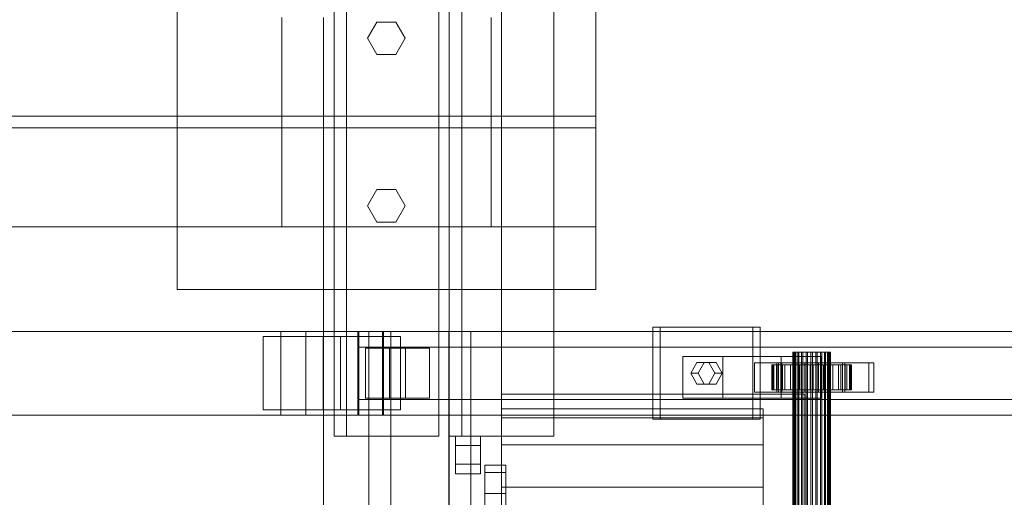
# Model space of a CAD drawing. Header units: millimetres. Extents: x -2233 to 65662, y -50530 to 6847.
# Tile 399 of 656: x 15778 to 16249, y -17629 to -17401. Entities that reach past the tile are written whole.
import ezdxf

# ---------------------------------------------------------------- set-up
doc = ezdxf.new("R2010")
doc.units = ezdxf.units.MM
doc.layers.add('superior_C02', color=7, linetype='Continuous', lineweight=0)
doc.layers.add('superior_mezcladora', color=7, linetype='Continuous', lineweight=0)

msp = doc.modelspace()

# ---------------------------------------------------------------- linework, layer by layer
at = {"layer": 'superior_C02'}
for p, q in [((15902.908, -17550), (15333.806, -17550)), ((15345.728, -17550), (15914.83, -17550)), ((15940.153, -17550), (15357.936, -17550)), ((15369.286, -17550), (15951.502, -17550)), ((15902.908, -17550), (15914.83, -17550)), ((15902.908, -17590), (15902.908, -17550)), ((17048.368, -17550), (15902.908, -17550)), ((15914.83, -17550), (15914.83, -17590)), ((15914.83, -17550), (17060.29, -17550)), ((15939.698, -17550), (15951.957, -17550)), ((15939.698, -17590), (15939.698, -17550)), ((17104.829, -17550), (15939.698, -17550)), ((15940.153, -17550), (15940.153, -17590)), ((15951.502, -17550), (15940.153, -17550)), ((15983.254, -17550), (15945.072, -17550)), ((15945.072, -17550), (15945.072, -18450)), ((15955.504, -17550), (15945.072, -17550)), ((15951.502, -17590), (15951.502, -17550)), ((15951.957, -17550), (15951.957, -17590)), ((15951.957, -17550), (17117.088, -17550)), ((15955.504, -18450), (15955.504, -17550)), ((15955.504, -17550), (15993.686, -17550)), ((15983.254, -18450), (15983.254, -17550)), ((15983.254, -17550), (15993.686, -17550)), ((15993.686, -17550), (15993.686, -18450)), ((16128.412, -17548), (16080.684, -17548)), ((16080.684, -17548), (16080.684, -17592)), ((16084.261, -17548), (16080.684, -17548)), ((16084.261, -17592), (16084.261, -17548)), ((16084.261, -17548), (16131.988, -17548)), ((16128.412, -17592), (16128.412, -17548)), ((16128.412, -17548), (16131.988, -17548)), ((16131.988, -17548), (16131.988, -17592)), ((15923.187, -17552.5), (15894.551, -17552.5)), ((15894.551, -17552.5), (15894.551, -17587.5)), ((15931.509, -17552.5), (15894.551, -17552.5)), ((15923.187, -17587.5), (15923.187, -17552.5)), ((15923.187, -17552.5), (15960.146, -17552.5)), ((15931.509, -17587.5), (15931.509, -17552.5)), ((15931.509, -17552.5), (15960.146, -17552.5)), ((15960.146, -17552.5), (15960.146, -17587.5)), ((15939.909, -17557.5), (15951.746, -17557.5)), ((15939.909, -17582.5), (15939.909, -17557.5)), ((17048.41, -17557.5), (15939.909, -17557.5)), ((15962.526, -17558), (15943.435, -17558)), ((15943.435, -17558), (15943.435, -17582)), ((15954.916, -17558), (15943.435, -17558)), ((15951.746, -17557.5), (15951.746, -17582.5)), ((15951.746, -17557.5), (17060.248, -17557.5)), ((15954.916, -17582), (15954.916, -17558)), ((15954.916, -17558), (15974.007, -17558)), ((15962.526, -17582), (15962.526, -17558)), ((15962.526, -17558), (15974.007, -17558)), ((15974.007, -17558), (15974.007, -17582)), ((16147.8, -17560), (16147.588, -17560)), ((16147.588, -17560), (16147.99, -17560)), ((16147.588, -18440), (16147.588, -17560)), ((16148.609, -17560), (16147.8, -17560)), ((16147.8, -18440), (16147.8, -17560)), ((16147.99, -17560), (16148.977, -17560)), ((16147.99, -18440), (16147.99, -17560)), ((16149.962, -17560), (16148.609, -17560)), ((16148.609, -18440), (16148.609, -17560)), ((16148.977, -17560), (16150.482, -17560)), ((16148.977, -18440), (16148.977, -17560)), ((16151.766, -17560), (16149.962, -17560)), ((16149.962, -18440), (16149.962, -17560)), ((16150.482, -17560), (16152.403, -17560)), ((16150.482, -18440), (16150.482, -17560)), ((16153.898, -17560), (16151.766, -17560)), ((16151.766, -18440), (16151.766, -17560)), ((16152.403, -17560), (16154.608, -17560)), ((16152.403, -18440), (16152.403, -17560)), ((16156.213, -17560), (16153.898, -17560)), ((16153.898, -18440), (16153.898, -17560)), ((16154.608, -17560), (16156.948, -17560)), ((16154.608, -18440), (16154.608, -17560)), ((16158.553, -17560), (16156.213, -17560)), ((16156.213, -18440), (16156.213, -17560)), ((16156.948, -17560), (16159.263, -17560)), ((16156.948, -18440), (16156.948, -17560)), ((16160.759, -17560), (16158.553, -17560)), ((16158.553, -18440), (16158.553, -17560)), ((16159.263, -17560), (16161.395, -17560)), ((16159.263, -18440), (16159.263, -17560)), ((16162.68, -17560), (16160.759, -17560)), ((16160.759, -18440), (16160.759, -17560)), ((16161.395, -17560), (16163.199, -17560)), ((16161.395, -18440), (16161.395, -17560)), ((16164.185, -17560), (16162.68, -17560)), ((16162.68, -18440), (16162.68, -17560)), ((16163.199, -17560), (16164.552, -17560)), ((16163.199, -18440), (16163.199, -17560)), ((16165.172, -17560), (16164.185, -17560)), ((16164.185, -18440), (16164.185, -17560)), ((16164.552, -17560), (16165.362, -17560)), ((16164.552, -18440), (16164.552, -17560)), ((16165.573, -17560), (16165.172, -17560)), ((16165.172, -17560), (16165.172, -18440)), ((16165.362, -17560), (16165.573, -17560)), ((16165.362, -18440), (16165.362, -17560)), ((16165.573, -18440), (16165.573, -17560)), ((16114.094, -17562), (16095.003, -17562)), ((16095.003, -17562), (16095.003, -17582)), ((16141.968, -17562), (16095.003, -17562)), ((16098.821, -17570), (16101.684, -17564.804)), ((16101.684, -17564.804), (16107.412, -17564.804)), ((16105.261, -17564.804), (16101.684, -17564.804)), ((16105.261, -17564.804), (16102.397, -17570)), ((16110.988, -17564.804), (16105.261, -17564.804)), ((16107.412, -17564.804), (16110.275, -17570)), ((16110.988, -17564.804), (16107.412, -17564.804)), ((16113.852, -17570), (16110.988, -17564.804)), ((16114.094, -17582), (16114.094, -17562)), ((16114.094, -17562), (16161.059, -17562)), ((16140.776, -17565), (16129.322, -17565)), ((16129.322, -17565), (16129.322, -17579)), ((16141.84, -17565), (16129.322, -17565)), ((16183.9, -17565), (16139.991, -17565)), ((16139.991, -17565), (16139.991, -17579)), ((16142.376, -17565), (16139.991, -17565)), ((16140.776, -17579), (16140.776, -17565)), ((16140.776, -17565), (16153.294, -17565)), ((16141.84, -17579), (16141.84, -17565)), ((16141.84, -17565), (16153.294, -17565)), ((16141.968, -17582), (16141.968, -17562)), ((16141.968, -17562), (16161.059, -17562)), ((16142.376, -17579), (16142.376, -17565)), ((16142.376, -17565), (16186.285, -17565)), ((16153.294, -17565), (16153.294, -17579)), ((16171.322, -17565), (16159.867, -17565)), ((16159.867, -17565), (16159.867, -17579)), ((16172.385, -17565), (16159.867, -17565)), ((16161.059, -17562), (16161.059, -17582)), ((16171.322, -17579), (16171.322, -17565)), ((16171.322, -17565), (16183.84, -17565)), ((16172.385, -17579), (16172.385, -17565)), ((16172.385, -17565), (16183.84, -17565)), ((16183.84, -17565), (16183.84, -17579)), ((16183.9, -17579), (16183.9, -17565)), ((16183.9, -17565), (16186.285, -17565)), ((16186.285, -17565), (16186.285, -17579)), ((16101.684, -17575.196), (16098.821, -17570)), ((16098.821, -17570), (16102.397, -17570)), ((16102.397, -17570), (16105.261, -17575.196)), ((16110.275, -17570), (16107.412, -17575.196)), ((16113.852, -17570), (16110.275, -17570)), ((16110.988, -17575.196), (16113.852, -17570)), ((16138.043, -17566), (16137.597, -17566)), ((16137.597, -17566), (16147.588, -17566)), ((16137.597, -17578), (16137.597, -17566)), ((16137.597, -17566), (16138.444, -17566)), ((16139.752, -17566), (16138.043, -17566)), ((16138.043, -17566), (16147.8, -17566)), ((16138.043, -17578), (16138.043, -17566)), ((16138.444, -17566), (16147.99, -17566)), ((16138.444, -17578), (16138.444, -17566)), ((16138.444, -17566), (16140.528, -17566)), ((16142.608, -17566), (16139.752, -17566)), ((16139.752, -17566), (16148.609, -17566)), ((16139.752, -17578), (16139.752, -17566)), ((16140.528, -17566), (16148.977, -17566)), ((16140.528, -17578), (16140.528, -17566)), ((16140.528, -17566), (16143.706, -17566)), ((16146.417, -17566), (16142.608, -17566)), ((16142.608, -17566), (16149.962, -17566)), ((16142.608, -17578), (16142.608, -17566)), ((16143.706, -17566), (16150.482, -17566)), ((16143.706, -17578), (16143.706, -17566)), ((16143.706, -17566), (16147.761, -17566)), ((16150.918, -17566), (16146.417, -17566)), ((16146.417, -17566), (16151.766, -17566)), ((16146.417, -17578), (16146.417, -17566)), ((16147.588, -17566), (16147.8, -17566)), ((16147.588, -17566), (16147.588, -17578)), ((16147.99, -17566), (16147.588, -17566)), ((16147.761, -17566), (16152.403, -17566)), ((16147.761, -17578), (16147.761, -17566)), ((16147.761, -17566), (16152.417, -17566)), ((16147.8, -17566), (16148.609, -17566)), ((16147.8, -17566), (16147.8, -17578)), ((16147.99, -17566), (16147.99, -17578)), ((16148.977, -17566), (16147.99, -17566)), ((16148.609, -17566), (16149.962, -17566)), ((16148.609, -17566), (16148.609, -17578)), ((16148.977, -17566), (16148.977, -17578)), ((16150.482, -17566), (16148.977, -17566)), ((16149.962, -17566), (16151.766, -17566)), ((16149.962, -17566), (16149.962, -17578)), ((16150.482, -17566), (16150.482, -17578)), ((16152.403, -17566), (16150.482, -17566)), ((16155.805, -17566), (16150.918, -17566)), ((16150.918, -17566), (16153.898, -17566)), ((16150.918, -17578), (16150.918, -17566)), ((16151.766, -17566), (16153.898, -17566)), ((16151.766, -17566), (16151.766, -17578)), ((16152.403, -17566), (16152.403, -17578)), ((16154.608, -17566), (16152.403, -17566)), ((16152.417, -17566), (16154.608, -17566)), ((16152.417, -17578), (16152.417, -17566)), ((16152.417, -17566), (16157.357, -17566)), ((16153.898, -17566), (16156.213, -17566)), ((16153.898, -17566), (16153.898, -17578)), ((16154.608, -17566), (16154.608, -17578)), ((16156.948, -17566), (16154.608, -17566)), ((16160.745, -17566), (16155.805, -17566)), ((16155.805, -17566), (16156.213, -17566)), ((16155.805, -17578), (16155.805, -17566)), ((16156.213, -17566), (16158.553, -17566)), ((16156.213, -17566), (16156.213, -17578)), ((16157.357, -17566), (16156.948, -17566)), ((16156.948, -17566), (16156.948, -17578)), ((16159.263, -17566), (16156.948, -17566)), ((16157.357, -17578), (16157.357, -17566)), ((16157.357, -17566), (16162.244, -17566)), ((16160.745, -17566), (16158.553, -17566)), ((16158.553, -17566), (16160.759, -17566)), ((16158.553, -17566), (16158.553, -17578)), ((16162.244, -17566), (16159.263, -17566)), ((16159.263, -17566), (16159.263, -17578)), ((16161.395, -17566), (16159.263, -17566)), ((16165.401, -17566), (16160.745, -17566)), ((16160.745, -17578), (16160.745, -17566)), ((16165.401, -17566), (16160.759, -17566)), ((16160.759, -17566), (16162.68, -17566)), ((16160.759, -17566), (16160.759, -17578)), ((16166.745, -17566), (16161.395, -17566)), ((16161.395, -17566), (16161.395, -17578)), ((16163.199, -17566), (16161.395, -17566)), ((16162.244, -17578), (16162.244, -17566)), ((16162.244, -17566), (16166.745, -17566)), ((16169.456, -17566), (16162.68, -17566)), ((16162.68, -17566), (16164.185, -17566)), ((16162.68, -17566), (16162.68, -17578)), ((16170.553, -17566), (16163.199, -17566)), ((16163.199, -17566), (16163.199, -17578)), ((16164.552, -17566), (16163.199, -17566)), ((16172.634, -17566), (16164.185, -17566)), ((16164.185, -17566), (16165.172, -17566)), ((16164.185, -17566), (16164.185, -17578)), ((16173.41, -17566), (16164.552, -17566)), ((16164.552, -17566), (16164.552, -17578)), ((16165.362, -17566), (16164.552, -17566)), ((16165.172, -17566), (16174.717, -17566)), ((16165.172, -17578), (16165.172, -17566)), ((16165.172, -17566), (16165.573, -17566)), ((16175.119, -17566), (16165.362, -17566)), ((16165.362, -17566), (16165.362, -17578)), ((16165.573, -17566), (16165.362, -17566)), ((16169.456, -17566), (16165.401, -17566)), ((16165.401, -17578), (16165.401, -17566)), ((16175.565, -17566), (16165.573, -17566)), ((16165.573, -17566), (16165.573, -17578)), ((16166.745, -17578), (16166.745, -17566)), ((16166.745, -17566), (16170.553, -17566)), ((16172.634, -17566), (16169.456, -17566)), ((16169.456, -17578), (16169.456, -17566)), ((16170.553, -17578), (16170.553, -17566)), ((16170.553, -17566), (16173.41, -17566)), ((16174.717, -17566), (16172.634, -17566)), ((16172.634, -17578), (16172.634, -17566)), ((16173.41, -17578), (16173.41, -17566)), ((16173.41, -17566), (16175.119, -17566)), ((16174.717, -17566), (16174.717, -17578)), ((16175.565, -17566), (16174.717, -17566)), ((16175.119, -17578), (16175.119, -17566)), ((16175.119, -17566), (16175.565, -17566)), ((16175.565, -17578), (16175.565, -17566)), ((16107.412, -17575.196), (16101.684, -17575.196)), ((16105.261, -17575.196), (16101.684, -17575.196)), ((16105.261, -17575.196), (16110.988, -17575.196)), ((16110.988, -17575.196), (16107.412, -17575.196)), ((16129.322, -17579), (16140.776, -17579)), ((16129.322, -17579), (16141.84, -17579)), ((16147.588, -17578), (16137.597, -17578)), ((16137.597, -17578), (16138.043, -17578)), ((16138.444, -17578), (16137.597, -17578)), ((16147.8, -17578), (16138.043, -17578)), ((16138.043, -17578), (16139.752, -17578)), ((16147.99, -17578), (16138.444, -17578)), ((16140.528, -17578), (16138.444, -17578)), ((16148.609, -17578), (16139.752, -17578)), ((16139.752, -17578), (16142.608, -17578)), ((16139.991, -17579), (16183.9, -17579)), ((16139.991, -17579), (16142.376, -17579)), ((16148.977, -17578), (16140.528, -17578)), ((16143.706, -17578), (16140.528, -17578)), ((16153.294, -17579), (16140.776, -17579)), ((16153.294, -17579), (16141.84, -17579)), ((16186.285, -17579), (16142.376, -17579)), ((16149.962, -17578), (16142.608, -17578)), ((16142.608, -17578), (16146.417, -17578)), ((16150.482, -17578), (16143.706, -17578)), ((16147.761, -17578), (16143.706, -17578)), ((16151.766, -17578), (16146.417, -17578)), ((16146.417, -17578), (16150.918, -17578)), ((16147.8, -17578), (16147.588, -17578)), ((16147.588, -17578), (16147.99, -17578)), ((16152.403, -17578), (16147.761, -17578)), ((16152.417, -17578), (16147.761, -17578)), ((16148.609, -17578), (16147.8, -17578)), ((16147.99, -17578), (16148.977, -17578)), ((16149.962, -17578), (16148.609, -17578)), ((16148.977, -17578), (16150.482, -17578)), ((16151.766, -17578), (16149.962, -17578)), ((16150.482, -17578), (16152.403, -17578)), ((16153.898, -17578), (16150.918, -17578)), ((16150.918, -17578), (16155.805, -17578)), ((16153.898, -17578), (16151.766, -17578)), ((16152.403, -17578), (16154.608, -17578)), ((16154.608, -17578), (16152.417, -17578)), ((16157.357, -17578), (16152.417, -17578)), ((16156.213, -17578), (16153.898, -17578)), ((16154.608, -17578), (16156.948, -17578)), ((16156.213, -17578), (16155.805, -17578)), ((16155.805, -17578), (16160.745, -17578)), ((16158.553, -17578), (16156.213, -17578)), ((16156.948, -17578), (16157.357, -17578)), ((16156.948, -17578), (16159.263, -17578)), ((16162.244, -17578), (16157.357, -17578)), ((16160.759, -17578), (16158.553, -17578)), ((16158.553, -17578), (16160.745, -17578)), ((16159.263, -17578), (16162.244, -17578)), ((16159.263, -17578), (16161.395, -17578)), ((16159.867, -17579), (16171.322, -17579)), ((16159.867, -17579), (16172.385, -17579)), ((16160.745, -17578), (16165.401, -17578)), ((16162.68, -17578), (16160.759, -17578)), ((16160.759, -17578), (16165.401, -17578)), ((16161.395, -17578), (16166.745, -17578)), ((16161.395, -17578), (16163.199, -17578)), ((16166.745, -17578), (16162.244, -17578)), ((16164.185, -17578), (16162.68, -17578)), ((16162.68, -17578), (16169.456, -17578)), ((16163.199, -17578), (16170.553, -17578)), ((16163.199, -17578), (16164.552, -17578)), ((16165.172, -17578), (16164.185, -17578)), ((16164.185, -17578), (16172.634, -17578)), ((16164.552, -17578), (16173.41, -17578)), ((16164.552, -17578), (16165.362, -17578)), ((16174.717, -17578), (16165.172, -17578)), ((16165.573, -17578), (16165.172, -17578)), ((16165.362, -17578), (16175.119, -17578)), ((16165.362, -17578), (16165.573, -17578)), ((16165.401, -17578), (16169.456, -17578)), ((16165.573, -17578), (16175.565, -17578)), ((16170.553, -17578), (16166.745, -17578)), ((16169.456, -17578), (16172.634, -17578)), ((16173.41, -17578), (16170.553, -17578)), ((16183.84, -17579), (16171.322, -17579)), ((16183.84, -17579), (16172.385, -17579)), ((16172.634, -17578), (16174.717, -17578)), ((16175.119, -17578), (16173.41, -17578)), ((16174.717, -17578), (16175.565, -17578)), ((16175.565, -17578), (16175.119, -17578)), ((16186.285, -17579), (16183.9, -17579)), ((15951.746, -17582.5), (15939.909, -17582.5)), ((15939.909, -17582.5), (17048.41, -17582.5)), ((15943.435, -17582), (15962.526, -17582)), ((15943.435, -17582), (15954.916, -17582)), ((15951.746, -17582.5), (17060.248, -17582.5)), ((15974.007, -17582), (15954.916, -17582)), ((15974.007, -17582), (15962.526, -17582)), ((16095.003, -17582), (16114.094, -17582)), ((16095.003, -17582), (16141.968, -17582)), ((16161.059, -17582), (16114.094, -17582)), ((16161.059, -17582), (16141.968, -17582)), ((15894.551, -17587.5), (15923.187, -17587.5)), ((15931.509, -17587.5), (15894.551, -17587.5)), ((15960.146, -17587.5), (15923.187, -17587.5)), ((15960.146, -17587.5), (15931.509, -17587.5)), ((15333.806, -17590), (15902.908, -17590)), ((15345.728, -17590), (15914.83, -17590)), ((15357.936, -17590), (15940.153, -17590)), ((15369.286, -17590), (15951.502, -17590)), ((15914.83, -17590), (15902.908, -17590)), ((15902.908, -17590), (17048.368, -17590)), ((15914.83, -17590), (17060.29, -17590)), ((15951.957, -17590), (15939.698, -17590)), ((15939.698, -17590), (17104.829, -17590)), ((15940.153, -17590), (15951.502, -17590)), ((15951.957, -17590), (17117.088, -17590)), ((16080.684, -17592), (16128.412, -17592)), ((16080.684, -17592), (16084.261, -17592)), ((16131.988, -17592), (16084.261, -17592)), ((16131.988, -17592), (16128.412, -17592))]:
    msp.add_line(p, q, dxfattribs=at)
at = {"layer": 'superior_mezcladora'}
for p, q in [((15928.381, -17250), (15928.381, -17600)), ((15934.381, -17600), (15934.381, -17250)), ((15978.381, -17600), (15978.381, -17250)), ((15983.381, -17250), (15983.381, -17600)), ((15989.381, -17600), (15989.381, -17250)), ((16033.381, -17600), (16033.381, -17250)), ((15983.381, -18650), (15983.381, -17350)), ((16008.381, -17350), (16008.381, -18650)), ((15853.381, -17530), (15853.381, -17370)), ((16053.381, -17370), (16053.381, -17530)), ((15983.381, -18625), (15983.381, -17375)), ((15983.381, -17375), (15983.381, -17850)), ((16008.381, -17375), (16008.381, -18625)), ((15903.381, -17500), (15903.381, -17400)), ((15923.381, -18600), (15923.381, -17400)), ((15983.381, -17400), (15983.381, -18600)), ((16003.381, -17400), (16003.381, -17500)), ((16053.381, -17400), (16053.381, -17500)), ((15944.381, -17410), (15948.881, -17402.206)), ((15948.881, -17402.206), (15957.881, -17402.206)), ((15957.881, -17402.206), (15962.381, -17410)), ((15948.881, -17417.794), (15944.381, -17410)), ((15962.381, -17410), (15957.881, -17417.794)), ((15957.881, -17417.794), (15948.881, -17417.794)), ((9733.381, -17447.2), (16053.381, -17447.2)), ((16053.381, -17447.2), (16053.381, -17452.8)), ((16053.381, -17452.8), (9733.381, -17452.8)), ((15944.381, -17490), (15948.881, -17482.206)), ((15948.881, -17482.206), (15957.881, -17482.206)), ((15957.881, -17482.206), (15962.381, -17490)), ((15948.881, -17497.794), (15944.381, -17490)), ((15962.381, -17490), (15957.881, -17497.794)), ((16053.381, -17500), (9733.381, -17500)), ((16003.381, -17500), (15903.381, -17500)), ((15957.881, -17497.794), (15948.881, -17497.794)), ((16053.381, -17530), (15853.381, -17530)), ((16008.381, -17850), (16008.381, -17580)), ((16008.381, -17580), (16153.381, -17580)), ((16153.381, -17580), (16153.381, -17850)), ((16008.381, -17591.361), (16008.381, -17587)), ((16133.381, -17587), (16008.381, -17587)), ((16133.381, -17587), (16133.381, -17591.361)), ((16008.381, -17591.361), (16008.381, -17604.149)), ((16008.381, -17591.361), (16133.381, -17591.361)), ((16133.381, -17591.361), (16133.381, -17604.149)), ((15928.381, -17600), (15978.381, -17600)), ((15928.381, -17600), (15934.381, -17600)), ((15983.381, -17600), (16033.381, -17600)), ((15983.381, -17600), (15989.381, -17600)), ((15986.381, -17604.5), (15986.381, -17600)), ((15998.381, -17600), (15986.381, -17600)), ((15998.381, -17600), (15998.381, -17604.5)), ((15986.381, -17604.5), (15986.381, -17613.5)), ((15986.381, -17604.5), (15998.381, -17604.5)), ((15998.381, -17604.5), (15998.381, -17613.5)), ((16008.381, -17604.149), (16008.381, -17624.49)), ((16008.381, -17604.149), (16133.381, -17604.149)), ((16133.381, -17604.149), (16133.381, -17624.49)), ((15986.381, -17613.5), (15986.381, -17618)), ((15986.381, -17613.5), (15998.381, -17613.5)), ((15998.381, -17613.5), (15998.381, -17618)), ((16000.381, -17617.441), (16000.381, -17614)), ((16010.381, -17614), (16000.381, -17614)), ((16000.381, -17617.441), (16000.381, -17627.531)), ((16000.381, -17617.441), (16010.381, -17617.441)), ((16010.381, -17614), (16010.381, -17617.441)), ((16010.381, -17617.441), (16010.381, -17627.531)), ((15986.381, -17618), (15998.381, -17618)), ((16008.381, -17624.49), (16008.381, -17651)), ((16008.381, -17624.49), (16133.381, -17624.49)), ((16133.381, -17624.49), (16133.381, -17651)), ((16000.381, -17627.531), (16000.381, -17643.582)), ((16000.381, -17627.531), (16010.381, -17627.531)), ((16010.381, -17627.531), (16010.381, -17643.582))]:
    msp.add_line(p, q, dxfattribs=at)

doc.saveas('drawing.dxf')
